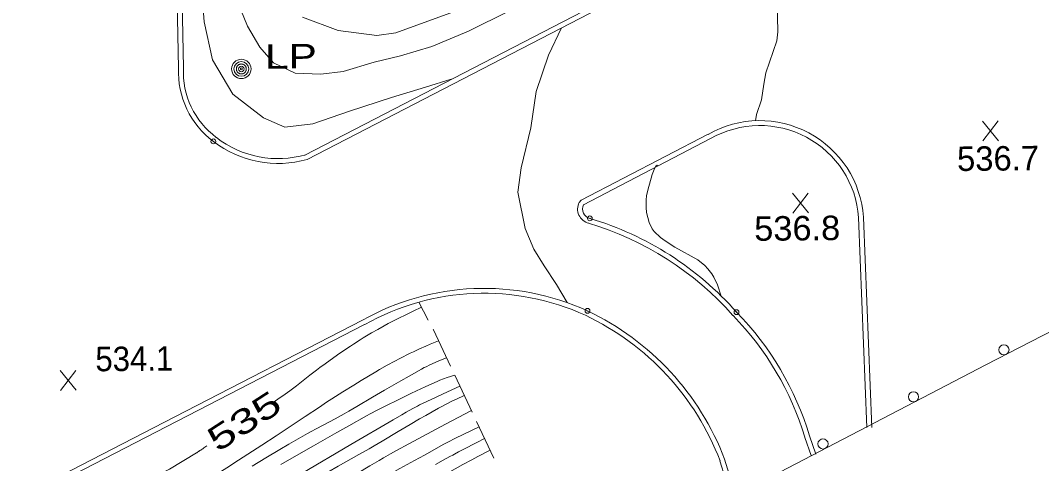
# Model space of a CAD drawing. Extents: x 2361284 to 2366480, y 6976556 to 6985346.
# Drawn here: x 2361505.4 to 2361705.6, y 6977707.9 to 6977794.9 of the extents above; entities that cross this region are included whole.
import ezdxf
from ezdxf.enums import TextEntityAlignment as Align

# ---------------------------------------------------------------- set-up
doc = ezdxf.new("R2010")
doc.units = 0
doc.header["$LTSCALE"] = 1.9
doc.header["$PDMODE"] = 32
doc.header["$PDSIZE"] = 0.95
for name, color, linetype, lineweight in [('12', 7, 'Continuous', 13), ('13', 7, 'Continuous', 13), ('17', 7, 'Continuous', 13), ('24', 7, 'Continuous', 13), ('3', 7, 'Continuous', 13), ('4', 7, 'Continuous', 13)]:
    doc.layers.add(name, color=color, linetype=linetype, lineweight=lineweight)

msp = doc.modelspace()

# ---------------------------------------------------------------- linework, layer by layer
at = {"layer": '12'}
for p, q in [((2361697.179, 6977771.293), (2361694.062, 6977775.144)), ((2361694.099, 6977771.264), (2361697.142, 6977775.173)), ((2361659.951, 6977757.118), (2361656.834, 6977760.969)), ((2361656.871, 6977757.089), (2361659.914, 6977760.998)), ((2361516.355, 6977722.302), (2361513.238, 6977726.153)), ((2361513.275, 6977722.273), (2361516.318, 6977726.182))]:
    msp.add_line(p, q, dxfattribs=at)
for points in [[(2361589.923, 6977783.341), (2361584.877, 6977781.773), (2361578.206, 6977779.8), (2361569.99, 6977777.092), (2361562.775, 6977774.593), (2361557.281, 6977773.951), (2361553.122, 6977775.761), (2361547.058, 6977780.414), (2361543.073, 6977787.167), (2361541.442, 6977794.612), (2361540.382, 6977809.343), (2361540.362, 6977823.003), (2361540.355, 6977831.203)], [(2361612.611, 6977739.515), (2361610.557, 6977743.066), (2361608.102, 6977746.723), (2361606.07, 6977750.023), (2361604.432, 6977754.068), (2361602.974, 6977761.174), (2361603.638, 6977765.992), (2361605.544, 6977773.819), (2361606.546, 6977780.969), (2361608.949, 6977788.083), (2361611.538, 6977793.448)], [(2361584.078, 6977738.634), (2361582.462, 6977737.865), (2361581.391, 6977737.34), (2361579.26, 6977736.268), (2361577.574, 6977735.395), (2361576.736, 6977734.949), (2361575.488, 6977734.265), (2361574.251, 6977733.558), (2361573.638, 6977733.194), (2361572.668, 6977732.602), (2361572.027, 6977732.2), (2361570.756, 6977731.379), (2361570.126, 6977730.962), (2361568.873, 6977730.114), (2361567.63, 6977729.253), (2361565.162, 6977727.503), (2361564.155, 6977726.764), (2361563.491, 6977726.261), (2361562.177, 6977725.238), (2361559.56, 6977723.176), (2361558.235, 6977722.168), (2361557.339, 6977721.515), (2361556.885, 6977721.196), (2361556.197, 6977720.728), (2361555.163, 6977720.067)], [(2361592.462, 6977721.293), (2361590.941, 6977720.576), (2361590.185, 6977720.21), (2361589.058, 6977719.647), (2361587.941, 6977719.064), (2361587.387, 6977718.763), (2361584.917, 6977717.381), (2361583.689, 6977716.679), (2361581.856, 6977715.611), (2361579.501, 6977714.207), (2361576.367, 6977712.326), (2361574.795, 6977711.394), (2361573.795, 6977710.813), (2361571.784, 6977709.672), (2361567.748, 6977707.412), (2361565.744, 6977706.258), (2361563.696, 6977705.047), (2361562.335, 6977704.232), (2361559.622, 6977702.587), (2361558.271, 6977701.757), (2361555.577, 6977700.08), (2361552.897, 6977698.384), (2361551.116, 6977697.243), (2361547.57, 6977694.934)], [(2361542.004, 6977711.383), (2361541.396, 6977710.974), (2361541.193, 6977710.837), (2361541.092, 6977710.769), (2361540.889, 6977710.632), (2361540.788, 6977710.564), (2361540.637, 6977710.46), (2361540.502, 6977710.369), (2361540.435, 6977710.323), (2361540.334, 6977710.254), (2361540.183, 6977710.15), (2361540.082, 6977710.08), (2361540.032, 6977710.045), (2361539.957, 6977709.993)], [(2361539.957, 6977709.993), (2361534.668, 6977706.833), (2361529.193, 6977704), (2361522.505, 6977700.637), (2361515.091, 6977696.865), (2361508.891, 6977693.566), (2361500.798, 6977688.709), (2361491.298, 6977683.369), (2361481.35, 6977677.784), (2361467.763, 6977670.134), (2361460.983, 6977665.719), (2361451.668, 6977660.05), (2361439.653, 6977653.016), (2361424.156, 6977643.288), (2361408.341, 6977633.117), (2361387.653, 6977620.17), (2361374.006, 6977611.26), (2361360.128, 6977602.726)]]:
    msp.add_lwpolyline(points, dxfattribs=at)
at = {"layer": '13'}
for points in [[(2361649.573, 6977775.208), (2361649.741, 6977776.45), (2361650.744, 6977779.309), (2361651.165, 6977782.364), (2361651.603, 6977784.648), (2361653.724, 6977790.899), (2361653.927, 6977792.661), (2361653.821, 6977798.561), (2361653.955, 6977804.461), (2361654.117, 6977807.423), (2361656.409, 6977814.596), (2361658.25, 6977817.654)], [(2361601.336, 6977796.761), (2361593.272, 6977792.825), (2361586.121, 6977789.807), (2361579.978, 6977787.958), (2361574.809, 6977786.709), (2361568.716, 6977784.89), (2361564.341, 6977784.368), (2361559.33, 6977784.541), (2361555.04, 6977786.6), (2361552.38, 6977789.676), (2361549.961, 6977793.783), (2361548.036, 6977798.434)], [(2361591.791, 6977797.081), (2361579.065, 6977792.48), (2361575.351, 6977791.917), (2361567.72, 6977792.912), (2361560.774, 6977795.573)], [(2361642.851, 6977740.803), (2361642.108, 6977743.026), (2361641.412, 6977744.492), (2361640.986, 6977745.183), (2361640.239, 6977746.168), (2361639.619, 6977746.815), (2361638.222, 6977747.889), (2361633.738, 6977750.396), (2361631.861, 6977751.634), (2361630.966, 6977752.314), (2361629.689, 6977753.478), (2361629.269, 6977754.016), (2361628.712, 6977755.249), (2361628.202, 6977757.199), (2361628.094, 6977758.183), (2361628.103, 6977759.702), (2361628.188, 6977760.464), (2361628.441, 6977761.607), (2361629.321, 6977764.642), (2361629.814, 6977765.979), (2361630.113, 6977766.457), (2361630.246, 6977766.516), (2361630.416, 6977766.327)], [(2361587.431, 6977731.995), (2361585.762, 6977731.328), (2361584.934, 6977730.982), (2361583.702, 6977730.443), (2361582.481, 6977729.877), (2361581.874, 6977729.582), (2361579.835, 6977728.556), (2361578.824, 6977728.029), (2361577.32, 6977727.217), (2361575.834, 6977726.373), (2361575.097, 6977725.938), (2361572.221, 6977724.199), (2361570.79, 6977723.32), (2361568.653, 6977721.986), (2361566.529, 6977720.631), (2361565.473, 6977719.945), (2361564.058, 6977719.014), (2361561.241, 6977717.134), (2361555.614, 6977713.363), (2361552.783, 6977711.505), (2361548.191, 6977708.556), (2361545.886, 6977707.096), (2361542.415, 6977704.926)], [(2361588.982, 6977728.68), (2361587.502, 6977728.077), (2361586.768, 6977727.766), (2361585.679, 6977727.275), (2361584.964, 6977726.928), (2361584.609, 6977726.746), (2361584.083, 6977726.463), (2361581.651, 6977725.101), (2361580.037, 6977724.183), (2361576.822, 6977722.324), (2361574.491, 6977720.951), (2361571.387, 6977719.115), (2361569.83, 6977718.206), (2361568.942, 6977717.702), (2361567.149, 6977716.727), (2361563.539, 6977714.817), (2361562.345, 6977714.163), (2361561.752, 6977713.829), (2361558.097, 6977711.719), (2361556.278, 6977710.65), (2361553.561, 6977709.028), (2361550.857, 6977707.382)], [(2361590.585, 6977725.295), (2361589.11, 6977724.812), (2361588.382, 6977724.551), (2361587.662, 6977724.267), (2361587.306, 6977724.114), (2361584.764, 6977722.966), (2361583.082, 6977722.181), (2361581.965, 6977721.648), (2361579.739, 6977720.562), (2361576.85, 6977719.137), (2361575.412, 6977718.412), (2361573.986, 6977717.665), (2361573.279, 6977717.279), (2361569.808, 6977715.337), (2361567.502, 6977714.029), (2361562.896, 6977711.401), (2361558.627, 6977708.956), (2361556.496, 6977707.727)], [(2361591.606, 6977723.115), (2361589.146, 6977721.981), (2361585.963, 6977720.506), (2361584.377, 6977719.755), (2361583.707, 6977719.426), (2361583.264, 6977719.201), (2361582.384, 6977718.736), (2361581.079, 6977718.011), (2361580.216, 6977717.515), (2361578.498, 6977716.509), (2361570.243, 6977711.651), (2361560.498, 6977705.908), (2361558.912, 6977704.965), (2361555.757, 6977703.052), (2361552.62, 6977701.11), (2361550.536, 6977699.803), (2361546.379, 6977697.172)], [(2361593.85, 6977718.345), (2361588.806, 6977715.647), (2361581.59, 6977711.789), (2361579.195, 6977710.485), (2361578.001, 6977709.825), (2361576.646, 6977709.061), (2361575.747, 6977708.543), (2361573.958, 6977707.493), (2361568.624, 6977704.287), (2361565.947, 6977702.7), (2361554.517, 6977696.026), (2361548.792, 6977692.705)], [(2361595.36, 6977715.139), (2361592.277, 6977713.652), (2361590.746, 6977712.887), (2361589.228, 6977712.099), (2361588.474, 6977711.694), (2361584.638, 6977709.592), (2361582.724, 6977708.535), (2361579.859, 6977706.941), (2361575.571, 6977704.53), (2361571.297, 6977702.096), (2361569.165, 6977700.87), (2361560.803, 6977696.035), (2361556.63, 6977693.605), (2361552.466, 6977691.16), (2361550.388, 6977689.93)], [(2361596.432, 6977712.86), (2361594.913, 6977712.075), (2361594.155, 6977711.681), (2361593.018, 6977711.088), (2361592.262, 6977710.69), (2361591.884, 6977710.49), (2361591.318, 6977710.19), (2361590.564, 6977709.787), (2361590.188, 6977709.584), (2361589.625, 6977709.279), (2361589.062, 6977708.971), (2361588.781, 6977708.817), (2361586.854, 6977707.754)], [(2361597.524, 6977710.54), (2361595.133, 6977709.303), (2361593.944, 6977708.674), (2361592.171, 6977707.709), (2361586.608, 6977704.594), (2361583.834, 6977703.024), (2361579.684, 6977700.65), (2361575.546, 6977698.256), (2361573.481, 6977697.05), (2361567.295, 6977693.417), (2361564.207, 6977691.593), (2361559.583, 6977688.844), (2361554.97, 6977686.075), (2361552.668, 6977684.683)]]:
    msp.add_lwpolyline(points, dxfattribs=at)
at = {"layer": '17'}
msp.add_lwpolyline([(2361565.917, 6977659.647), (2361582.337, 6977668.193), (2361598.696, 6977676.85), (2361607.879, 6977681.838), (2361617.082, 6977686.794), (2361694.712, 6977727.285), (2361772.523, 6977767.438), (2361802.739, 6977782.875), (2361832.923, 6977798.353), (2361874.578, 6977820.14), (2361916.213, 6977841.957), (2361983.725, 6977876.802), (2362051.207, 6977911.695), (2362107.74, 6977941.254), (2362164.251, 6977970.843), (2362193.359, 6977985.96), (2362222.447, 6978001.097), (2362230.724, 6978005.676), (2362238.918, 6978010.415), (2362244.319, 6978013.567), (2362249.669, 6978016.808), (2362254.628, 6978020.055), (2362259.476, 6978023.481)], dxfattribs=at)
for centre in [(2361698.273, 6977730.249), (2361680.527, 6977721.016), (2361662.794, 6977711.766)]:
    msp.add_circle(centre, 1, dxfattribs=at)
at = {"layer": '24'}
for p, q in [((2361583.568, 6977739.609), (2361585.412, 6977736.066)), ((2361590.595, 6977725.245), (2361594.003, 6977718.006)), ((2361594.85, 6977716.194), (2361598.259, 6977708.957))]:
    msp.add_line(p, q, dxfattribs=at)
msp.add_lwpolyline([(2361586.339, 6977734.295), (2361586.41, 6977734.156), (2361589.748, 6977727.057)], dxfattribs=at)
at = {"layer": '3'}
for p, q in [((2361543.849, 6977771.928), (2361543.864, 6977771.916)), ((2361616.819, 6977755.119), (2361616.878, 6977755.103)), ((2361616.205, 6977737.025), (2361616.216, 6977737.02)), ((2361645.153, 6977736.97), (2361645.12, 6977737.006))]:
    msp.add_line(p, q, dxfattribs=at)
for points in [[(2361535.146, 6977850.965), (2361536.438, 6977785.563), (2361536.438, 6977785.563)], [(2361536.106, 6977850.984), (2361537.398, 6977785.582), (2361537.397, 6977785.52)], [(2361561.405, 6977768.545), (2361561.233, 6977768.479), (2361662.479, 6977820.924), (2361662.451, 6977820.907)], [(2361561.67, 6977767.622), (2361561.671, 6977767.623), (2361662.917, 6977820.068), (2361662.917, 6977820.068)], [(2361615.008, 6977759.185), (2361615.41, 6977759.593), (2361640.308, 6977772.56), (2361640.279, 6977772.538)], [(2361615.857, 6977758.738), (2361615.858, 6977758.737), (2361640.756, 6977771.704), (2361640.756, 6977771.704)], [(2361669.775, 6977756.21), (2361669.775, 6977756.209), (2361671.407, 6977714.982)], [(2361670.732, 6977756.277), (2361670.735, 6977756.249), (2361672.367, 6977715.021)], [(2361572.481, 6977736.053), (2361572.481, 6977736.053), (2361535.71, 6977717.082)], [(2361572.952, 6977735.217), (2361572.919, 6977735.198), (2361536.147, 6977716.226)], [(2361535.71, 6977717.082), (2361464.505, 6977680.324), (2361464.505, 6977680.324)], [(2361536.147, 6977716.226), (2361464.943, 6977679.468), (2361464.935, 6977679.465)], [(2361660.488, 6977709.469), (2361659.224, 6977713.047), (2361659.212, 6977713.091)], [(2361661.395, 6977709.788), (2361660.131, 6977713.366), (2361660.132, 6977713.365)], [(2361644.806, 6977701.369), (2361642.587, 6977708.479), (2361642.607, 6977708.427)], [(2361645.723, 6977701.658), (2361643.505, 6977708.767), (2361643.504, 6977708.767)]]:
    msp.add_lwpolyline(points, dxfattribs=at)
for centre, radius, start, end in [((2361553.418, 6977784.797), 16.997, 177.41565, 233.36559), ((2361553.418, 6977784.797), 16.037, 177.41565, 233.36559), ((2361650.403, 6977754.851), 20.379, 4.01055, 119.78847), ((2361650.403, 6977754.851), 19.419, 4.01055, 119.78847), ((2361555.954, 6977787.503), 20.686, 232.20095, 286.04105), ((2361555.954, 6977787.503), 19.726, 232.20095, 286.04105), ((2361617.513, 6977757.864), 2.833, 152.19045, 257.04653), ((2361617.513, 6977757.864), 1.873, 152.19044, 257.04653), ((2361599.382, 6977696.707), 60.959, 41.38318, 73.37873), ((2361599.382, 6977696.707), 61.919, 41.38319, 73.37873), ((2361596.354, 6977693.675), 48.64, 65.38101, 119.39298), ((2361596.354, 6977693.675), 47.68, 65.38101, 119.39298), ((2361593.899, 6977689.946), 52.096, 20.77713, 64.64808), ((2361593.899, 6977689.946), 53.056, 20.77713, 64.64808), ((2361603.787, 6977696.538), 57.844, 16.62822, 44.34515), ((2361603.787, 6977696.538), 58.804, 16.62822, 44.34515)]:
    msp.add_arc(centre, radius, start, end, dxfattribs=at)
for p in [(2361543.276, 6977771.158), (2361617.094, 6977756.039), (2361616.616, 6977737.893), (2361645.84, 6977737.641)]:
    msp.add_point(p, dxfattribs=at)
at = {"layer": '4'}
for radius in [1.9, 1.442, 0.539, 0.192]:
    msp.add_circle((2361548.751, 6977785.38), radius, dxfattribs=at)
for start, end in [(174.71552, 185.96556), (163.46611, 174.71615), (185.96287, 197.21291), (152.21535, 163.46538), (197.21479, 208.46483), (140.96646, 152.21649), (208.46822, 219.71826), (129.71376, 140.96379), (219.71376, 230.96379), (118.46406, 129.71409), (230.96397, 242.214), (107.21593, 118.46597), (242.21812, 253.46815), (95.96582, 107.21585), (253.46258, 264.71261), (84.71553, 95.96557), (73.46552, 84.71555), (275.96582, 287.21585), (62.21535, 73.46538), (287.21593, 298.46597), (50.96397, 62.214), (298.46406, 309.71409), (39.71588, 50.96591), (309.71589, 320.96592), (28.46656, 39.7166), (320.96646, 332.21649), (17.21479, 28.46483), (332.21419, 343.46422), (5.96345, 17.21348), (343.46611, 354.71615), (354.71553, 5.96557), (264.71553, 275.96557)]:
    msp.add_arc((2361548.751, 6977785.38), 0.973, start, end, dxfattribs=at)

# ---------------------------------------------------------------- texts
at = {"layer": '12'}
msp.add_text('536.7', height=4.799, rotation=0.545, dxfattribs=at).set_placement((2361689.099, 6977765.345))
for s, width, p in [('536.8', 1.05, (2361649.327, 6977751.635)), ('534.1', 0.95, (2361520.164, 6977726.026))]:
    msp.add_text(s, height=4.799, rotation=0.545, dxfattribs=dict(at, width=width)).set_placement(p)
at = {"layer": '12', "width": 1.45}
msp.add_text(' 535 ', height=4.8, rotation=32.971, dxfattribs=at).set_placement((2361550.606, 6977714.264), align=Align.CENTER)
at = {"layer": '4', "width": 1.3}
msp.add_text('  LP', height=4.799, rotation=0.545, dxfattribs=at).set_placement((2361548.751, 6977785.38))

doc.saveas('drawing.dxf')
